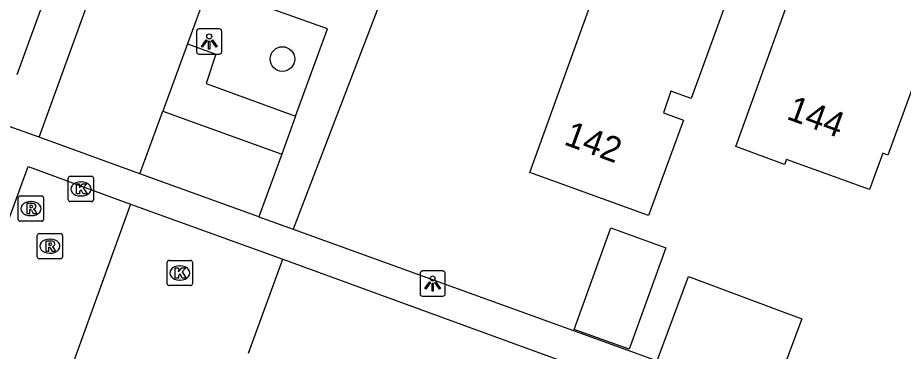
# Model space of a CAD drawing. Extents: x 155275 to 156263, y 382654 to 383635.
# Drawn here: x 156014.71 to 156049.8, y 383143.62 to 383156.84 of the extents above; entities that cross this region are included whole.
import ezdxf

# ---------------------------------------------------------------- set-up
doc = ezdxf.new("R2010")
doc.units = 0
for name, color, linetype in [('IMGEO_Boom', 7, 'Continuous'), ('IMGEO_Kolk', 7, 'Continuous'), ('IMGEO_Lichtpunt', 7, 'Continuous'), ('IMGEO_Pand', 7, 'Continuous'), ('IMGEO_Pand_nummerreeks', 7, 'Continuous'), ('IMGEO_Rijbaan_lokaal_open', 7, 'Continuous'), ('IMGEO_Rioolput', 7, 'Continuous'), ('IMGEO_Voetpad_open', 7, 'Continuous')]:
    doc.layers.add(name, color=color, linetype=linetype)

msp = doc.modelspace()

# ---------------------------------------------------------------- linework, layer by layer
at = {"layer": 'IMGEO_Boom'}
msp.add_circle((156025.201, 383155.196), 0.489, dxfattribs=at)
at = {"layer": 'IMGEO_Kolk'}
for p, q in [((156016.714, 383149.624), (156016.714, 383150.476)), ((156016.789, 383150.55), (156017.641, 383150.55)), ((156017.202, 383150.33), (156017.227, 383150.33)), ((156017.715, 383150.476), (156017.715, 383149.624)), ((156017.641, 383149.55), (156016.789, 383149.55)), ((156017.225, 383149.77), (156017.2, 383149.77)), ((156020.635, 383146.294), (156020.635, 383147.146)), ((156020.71, 383147.22), (156021.562, 383147.22)), ((156021.636, 383147.146), (156021.636, 383146.294)), ((156021.123, 383147), (156021.148, 383147)), ((156021.146, 383146.44), (156021.121, 383146.44)), ((156021.562, 383146.22), (156020.71, 383146.22))]:
    msp.add_line(p, q, dxfattribs=at)
for points in [[(156016.714, 383149.624), (156016.714, 383150.476)], [(156016.789, 383150.55), (156017.641, 383150.55)], [(156017.035, 383150.25), (156017.158, 383150.25), (156017.158, 383150.099), (156017.288, 383150.25), (156017.452, 383150.25), (156017.306, 383150.099), (156017.459, 383149.85), (156017.307, 383149.85), (156017.222, 383150.014), (156017.158, 383149.947), (156017.158, 383149.85), (156017.035, 383149.85), (156017.035, 383150.25)], [(156017.715, 383150.476), (156017.715, 383149.624)], [(156017.641, 383149.55), (156016.789, 383149.55)], [(156020.635, 383146.294), (156020.635, 383147.146)], [(156020.71, 383147.22), (156021.562, 383147.22)], [(156021.636, 383147.146), (156021.636, 383146.294)], [(156020.956, 383146.92), (156021.079, 383146.92), (156021.079, 383146.769), (156021.209, 383146.92), (156021.373, 383146.92), (156021.227, 383146.769), (156021.38, 383146.52), (156021.228, 383146.52), (156021.143, 383146.684), (156021.079, 383146.617), (156021.079, 383146.52), (156020.956, 383146.52), (156020.956, 383146.92)], [(156021.562, 383146.22), (156020.71, 383146.22)]]:
    msp.add_lwpolyline(points, dxfattribs=at)
for centre, start, end in [((156016.791, 383150.474), 91.552, 178.448), ((156016.791, 383150.474), 91.552, 178.448), ((156017.639, 383150.474), 1.552, 88.448), ((156017.639, 383150.474), 1.552, 88.448), ((156016.791, 383149.626), 181.552, 268.448), ((156016.791, 383149.626), 181.552, 268.448), ((156017.639, 383149.626), 271.552, 358.448), ((156017.639, 383149.626), 271.552, 358.448), ((156020.712, 383147.144), 91.552, 178.448), ((156020.712, 383147.144), 91.552, 178.448), ((156021.56, 383147.144), 1.552, 88.448), ((156021.56, 383147.144), 1.552, 88.448), ((156020.712, 383146.296), 181.552, 268.448), ((156020.712, 383146.296), 181.552, 268.448), ((156021.56, 383146.296), 271.552, 358.448), ((156021.56, 383146.296), 271.552, 358.448)]:
    msp.add_arc(centre, 0.0765, start, end, dxfattribs=at)
for centre, major_axis, ratio, start_param, end_param in [((156017.201, 383150.05), (-0.387, 0.002), 0.722429, 4.712389, 7.853982), ((156017.226, 383150.05), (-0.39, 0.002), 0.717154, 1.570796, 4.712389), ((156021.122, 383146.72), (-0.387, 0.002), 0.722429, 4.712389, 7.853982), ((156021.147, 383146.72), (-0.39, 0.002), 0.717154, 1.570796, 4.712389)]:
    msp.add_ellipse(centre, major_axis=major_axis, ratio=ratio, start_param=start_param, end_param=end_param, dxfattribs=at)
at = {"layer": 'IMGEO_Lichtpunt'}
for p, q in [((156021.801, 383156.295), (156021.801, 383155.488)), ((156021.801, 383156.295), (156021.801, 383155.488)), ((156022.703, 383156.39), (156021.895, 383156.39)), ((156022.703, 383156.39), (156021.895, 383156.39)), ((156022.797, 383155.488), (156022.797, 383156.295)), ((156022.797, 383155.488), (156022.797, 383156.295)), ((156021.895, 383155.394), (156022.703, 383155.394)), ((156021.895, 383155.394), (156022.703, 383155.394)), ((156031.556, 383146.798), (156030.748, 383146.798)), ((156031.556, 383146.798), (156030.748, 383146.798)), ((156030.654, 383146.703), (156030.654, 383145.896)), ((156030.654, 383146.703), (156030.654, 383145.896)), ((156031.65, 383145.896), (156031.65, 383146.703)), ((156031.65, 383145.896), (156031.65, 383146.703)), ((156030.748, 383145.802), (156031.556, 383145.802)), ((156030.748, 383145.802), (156031.556, 383145.802))]:
    msp.add_line(p, q, dxfattribs=at)
for points in [[(156022.175, 383155.959), (156022.214, 383155.931), (156022.026, 383155.669), (156021.988, 383155.696), (156022.175, 383155.959)], [(156022.277, 383155.911), (156022.324, 383155.911), (156022.324, 383155.589), (156022.277, 383155.589), (156022.277, 383155.911)], [(156022.387, 383155.931), (156022.425, 383155.958), (156022.612, 383155.696), (156022.573, 383155.668), (156022.387, 383155.931)], [(156031.028, 383146.367), (156031.067, 383146.339), (156030.879, 383146.077), (156030.841, 383146.104), (156031.028, 383146.367)], [(156031.13, 383146.319), (156031.177, 383146.319), (156031.177, 383145.997), (156031.13, 383145.997), (156031.13, 383146.319)], [(156031.24, 383146.339), (156031.278, 383146.366), (156031.465, 383146.104), (156031.426, 383146.076), (156031.24, 383146.339)]]:
    msp.add_lwpolyline(points, dxfattribs=at)
for centre in [(156022.3, 383156.093), (156031.153, 383146.501)]:
    msp.add_circle(centre, 0.0994, dxfattribs=at)
for centre, start, end in [((156021.895, 383156.295), 90, 180), ((156021.895, 383156.295), 90, 180), ((156022.703, 383156.295), 0, 90), ((156022.703, 383156.295), 0, 90), ((156021.895, 383155.488), 180, 270), ((156021.895, 383155.488), 180, 270), ((156022.703, 383155.488), 270, 0), ((156022.703, 383155.488), 270, 360), ((156030.748, 383146.703), 90, 180), ((156030.748, 383146.703), 90, 180), ((156031.556, 383146.703), 0, 90), ((156031.556, 383146.703), 0, 90), ((156030.748, 383145.896), 180, 270), ((156030.748, 383145.896), 180, 270), ((156031.556, 383145.896), 270, 0), ((156031.556, 383145.896), 270, 360)]:
    msp.add_arc(centre, 0.0946, start, end, dxfattribs=at)
at = {"layer": 'IMGEO_Pand'}
for points in [[(156014.689, 383154.587), (156018.403, 383164.793), (156017.543, 383165.106), (156018.124, 383166.731), (156019.098, 383169.465), (156019.956, 383169.154), (156022.719, 383176.684)], [(156039.712, 383148.995), (156035, 383150.7), (156037.678, 383158.104), (156033.801, 383159.519), (156036.406, 383166.7), (156035.779, 383166.928), (156037.368, 383171.336), (156046.608, 383167.973), (156046.15, 383166.782), (156045.327, 383167.102), (156044.997, 383166.197), (156045.838, 383165.892), (156043.985, 383160.78), (156043.143, 383161.085), (156042.843, 383160.222), (156043.684, 383159.916), (156041.39, 383153.633), (156040.596, 383153.923), (156040.294, 383153.068), (156041.088, 383152.779), (156039.712, 383148.995)], [(156049.184, 383151.391), (156048.987, 383151.462), (156048.464, 383150.025), (156045.174, 383151.221), (156045.1, 383151.019), (156043.16, 383151.725), (156048.767, 383167.235), (156054.236, 383165.208), (156049.184, 383151.391)], [(156040.399, 383147.72), (156038.943, 383143.695), (156036.76, 383144.48), (156038.218, 383148.509), (156040.399, 383147.72)], [(156045.784, 383144.907), (156044.573, 383141.646), (156040.066, 383143.276), (156041.291, 383146.575), (156045.784, 383144.907)]]:
    msp.add_lwpolyline(points, dxfattribs=at)
at = {"layer": 'IMGEO_Rijbaan_lokaal_open'}
for points in [[(156015.561, 383152.095), (156026.054, 383180.984)], [(156022.27, 383158.091), (156021.434, 383155.799)], [(156021.434, 383155.799), (156020.462, 383153.134)], [(156019.556, 383150.651), (156020.462, 383153.134)], [(156019.556, 383150.651), (156015.561, 383152.095)], [(155978.27, 383049.91), (155978.483, 383050.407), (155986.615, 383072.853), (155988.629, 383078.321), (155989.904, 383081.846), (156015.13, 383150.933), (156019.183, 383149.44)], [(156019.183, 383149.44), (156017.84, 383145.727), (156016.752, 383142.721)], [(156023.853, 383143.537), (156025.211, 383147.267)], [(156025.211, 383147.267), (156107.575, 383117.208)]]:
    msp.add_lwpolyline(points, dxfattribs=at)
at = {"layer": 'IMGEO_Rioolput'}
for p, q in [((156014.734, 383148.845), (156014.734, 383149.697)), ((156014.809, 383149.771), (156015.661, 383149.771)), ((156015.222, 383149.551), (156015.247, 383149.551)), ((156015.735, 383149.697), (156015.735, 383148.845)), ((156015.245, 383148.991), (156015.22, 383148.991)), ((156015.661, 383148.771), (156014.809, 383148.771)), ((156015.485, 383147.355), (156015.485, 383148.207)), ((156015.56, 383148.281), (156016.412, 383148.281)), ((156016.486, 383148.207), (156016.486, 383147.355)), ((156015.973, 383148.061), (156015.998, 383148.061)), ((156015.996, 383147.501), (156015.971, 383147.501)), ((156016.412, 383147.281), (156015.56, 383147.281))]:
    msp.add_line(p, q, dxfattribs=at)
for points in [[(156014.734, 383148.845), (156014.734, 383149.697)], [(156014.809, 383149.771), (156015.661, 383149.771)], [(156015.735, 383149.697), (156015.735, 383148.845)], [(156015.323, 383149.469), (156015.071, 383149.471), (156015.071, 383149.071)], [(156015.071, 383149.071), (156015.195, 383149.071), (156015.195, 383149.233), (156015.206, 383149.233)], [(156015.249, 383149.39), (156015.195, 383149.39), (156015.195, 383149.309)], [(156015.195, 383149.309), (156015.247, 383149.309)], [(156015.253, 383149.204), (156015.324, 383149.071), (156015.464, 383149.071), (156015.399, 383149.197)], [(156015.661, 383148.771), (156014.809, 383148.771)], [(156015.485, 383147.355), (156015.485, 383148.207)], [(156015.56, 383148.281), (156016.412, 383148.281)], [(156016.486, 383148.207), (156016.486, 383147.355)], [(156016.074, 383147.979), (156015.822, 383147.981), (156015.822, 383147.581)], [(156016, 383147.9), (156015.946, 383147.9), (156015.946, 383147.819)], [(156015.946, 383147.819), (156015.998, 383147.819)], [(156015.822, 383147.581), (156015.946, 383147.581), (156015.946, 383147.743), (156015.957, 383147.743)], [(156016.004, 383147.714), (156016.075, 383147.581), (156016.215, 383147.581), (156016.15, 383147.707)], [(156016.412, 383147.281), (156015.56, 383147.281)]]:
    msp.add_lwpolyline(points, dxfattribs=at)
for centre, radius, start, end in [((156014.811, 383149.695), 0.0765, 91.552, 178.448), ((156014.811, 383149.695), 0.0765, 91.552, 178.448), ((156015.659, 383149.695), 0.0765, 1.552, 88.448), ((156015.659, 383149.695), 0.0765, 1.552, 88.448), ((156015.205, 383149.18), 0.0533, 26.0293, 88.6989), ((156015.231, 383149.498), 0.19, 274.7715, 282.9687), ((156015.255, 383149.294), 0.0964, 77.0061, 93.1865), ((156015.269, 383149.351), 0.0378, 276.6634, 79.6772), ((156015.322, 383149.359), 0.109, 350.3612, 89.416), ((156015.32, 383149.359), 0.112, 277.5842, 350.9817), ((156015.304, 383149.144), 0.108, 29.5134, 73.7905), ((156014.811, 383148.847), 0.0765, 181.552, 268.448), ((156014.811, 383148.847), 0.0765, 181.552, 268.448), ((156015.659, 383148.847), 0.0765, 271.552, 358.448), ((156015.659, 383148.847), 0.0765, 271.552, 358.448), ((156015.562, 383148.205), 0.0765, 91.552, 178.448), ((156015.562, 383148.205), 0.0765, 91.552, 178.448), ((156016.41, 383148.205), 0.0765, 1.552, 88.448), ((156016.41, 383148.205), 0.0765, 1.552, 88.448), ((156015.982, 383148.008), 0.19, 274.7715, 282.9687), ((156016.006, 383147.804), 0.0964, 77.0061, 93.1865), ((156016.02, 383147.861), 0.0378, 276.6634, 79.6772), ((156016.073, 383147.869), 0.109, 350.3612, 89.416), ((156016.071, 383147.869), 0.112, 277.5842, 350.9817), ((156015.956, 383147.69), 0.0533, 26.0293, 88.6989), ((156016.055, 383147.654), 0.108, 29.5134, 73.7905), ((156015.562, 383147.357), 0.0765, 181.552, 268.448), ((156015.562, 383147.357), 0.0765, 181.552, 268.448), ((156016.41, 383147.357), 0.0765, 271.552, 358.448), ((156016.41, 383147.357), 0.0765, 271.552, 358.448)]:
    msp.add_arc(centre, radius, start, end, dxfattribs=at)
for centre, major_axis, ratio, start_param, end_param in [((156015.221, 383149.271), (-0.387, 0.002), 0.722429, 4.712389, 7.853982), ((156015.246, 383149.271), (-0.39, 0.002), 0.717154, 1.570796, 4.712389), ((156015.972, 383147.781), (-0.387, 0.002), 0.722429, 4.712389, 7.853982), ((156015.997, 383147.781), (-0.39, 0.002), 0.717154, 1.570796, 4.712389)]:
    msp.add_ellipse(centre, major_axis=major_axis, ratio=ratio, start_param=start_param, end_param=end_param, dxfattribs=at)
at = {"layer": 'IMGEO_Voetpad_open'}
for points in [[(156036.634, 383177.153), (156025.63, 383148.455)], [(156025.724, 383152.94), (156026.988, 383156.397), (156022.27, 383158.091)], [(156021.434, 383155.799), (156022.567, 383155.389), (156022.178, 383154.233), (156025.724, 383152.94)], [(156020.462, 383153.134), (156025.172, 383151.43)], [(156025.724, 383152.94), (156025.172, 383151.43)], [(156015.561, 383152.095), (156014.151, 383152.605), (156013.627, 383151.189)], [(156025.172, 383151.43), (156024.264, 383148.949)], [(156024.264, 383148.949), (156019.556, 383150.651)], [(156019.183, 383149.44), (156021.116, 383148.743), (156025.211, 383147.267)], [(156024.264, 383148.949), (156025.63, 383148.455)], [(156025.63, 383148.455), (156055.509, 383137.651)]]:
    msp.add_lwpolyline(points, dxfattribs=at)

# ---------------------------------------------------------------- texts
at = {"layer": 'IMGEO_Pand_nummerreeks'}
for s, rotation, p in [('144', 339.8262, (156045.132, 383152.837)), ('142', 339.9121, (156036.312, 383151.825))]:
    msp.add_text(s, height=1, rotation=rotation, dxfattribs=at).set_placement(p)

doc.saveas('drawing.dxf')
